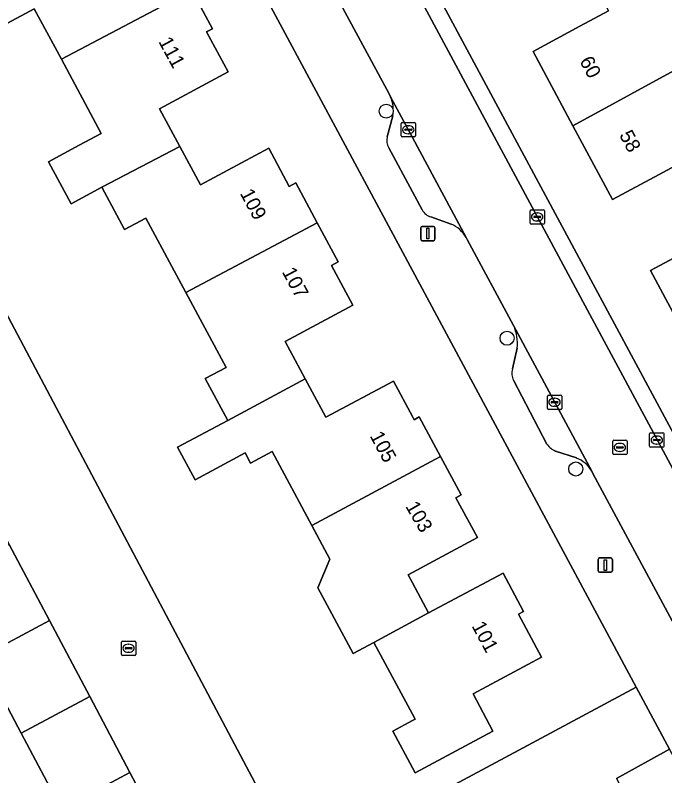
# Model space of a CAD drawing. Extents: x 157793 to 159380, y 380877 to 382313.
# Drawn here: x 158972.3 to 159017.6, y 381810.2 to 381863.3 of the extents above; entities that cross this region are included whole.
import ezdxf

# ---------------------------------------------------------------- set-up
doc = ezdxf.new("R2010")
doc.units = 0
for name, color, linetype in [('IMGEO_Boom', 7, 'Continuous'), ('IMGEO_Erf', 7, 'Continuous'), ('IMGEO_Kolk', 7, 'Continuous'), ('IMGEO_Lichtmast', 7, 'Continuous'), ('IMGEO_Pand', 7, 'Continuous'), ('IMGEO_Pand_nummerreeks', 7, 'Continuous'), ('IMGEO_Parkeervlak_open', 7, 'Continuous'), ('IMGEO_Rijbaan_lokaal_open', 7, 'Continuous'), ('IMGEO_Rioolput', 7, 'Continuous'), ('IMGEO_Voetpad_open', 7, 'Continuous')]:
    doc.layers.add(name, color=color, linetype=linetype)

msp = doc.modelspace()

# ---------------------------------------------------------------- linework, layer by layer
at = {"layer": 'IMGEO_Boom'}
for centre in [(158998.171, 381856.587), (159006.597, 381840.736), (159011.392, 381831.608)]:
    msp.add_circle(centre, 0.489, dxfattribs=at)
at = {"layer": 'IMGEO_Erf'}
for points in [[(158981.494, 381902.406), (159000, 381867.98), (159028.36, 381815.224)], [(158920.632, 381865.833), (158923.502, 381860.613), (158930.684, 381846.84), (158954.367, 381859.47), (158960.815, 381862.908), (158992.144, 381803.784), (159000, 381808.003), (159006.457, 381811.471), (159015.598, 381816.381), (159000, 381845.459), (158981.207, 381880.493)], [(158984.606, 381865.033), (158986.053, 381862.34), (158985.632, 381862.114), (158987.13, 381859.327), (158982.35, 381856.757), (158983.765, 381854.124), (158985.204, 381851.447), (158989.968, 381854.007), (158991.405, 381851.334), (158991.857, 381851.576), (158993.349, 381848.799), (158994.818, 381846.066), (158994.35, 381845.815), (158995.837, 381843.048), (158991.11, 381840.506), (158992.513, 381837.895), (158993.953, 381835.216), (158998.666, 381837.75), (159000, 381835.264), (159000.115, 381835.05), (159000.473, 381835.242), (159001.952, 381832.49), (159003.398, 381829.801), (159003.036, 381829.606), (159004.529, 381826.822), (159001.173, 381825.019), (159000, 381824.389), (158999.699, 381824.227), (159000, 381823.667), (159001.129, 381821.567), (159002.603, 381822.359), (159006.318, 381824.336), (159007.756, 381821.66), (159007.392, 381821.465), (159009.001, 381818.469), (159004.223, 381815.909), (159005.616, 381813.308), (159000.19, 381810.394), (159000, 381810.747), (158998.619, 381813.316), (159000, 381814.055), (159000.183, 381814.153), (159000, 381814.493), (158997.306, 381819.505), (158995.856, 381818.726), (158993.392, 381823.31), (158994.234, 381825.315), (158992.967, 381827.672), (158990.199, 381832.823), (158988.708, 381832.022), (158988.325, 381832.735), (158984.834, 381830.859), (158983.613, 381833.131), (158987.107, 381835.001), (158985.539, 381837.917), (158986.996, 381838.701), (158984.188, 381843.925), (158981.397, 381849.118), (158979.917, 381848.322), (158978.331, 381851.272), (158976.186, 381850.119), (158974.608, 381853.055), (158976.753, 381854.208), (158978.282, 381855.03), (158975.5, 381860.207), (158973.604, 381863.734), (158969.566, 381861.563)], [(159019.196, 381853.241), (159017.204, 381852.169), (159013.957, 381850.421), (159011.195, 381855.57), (159008.411, 381860.761), (159011.67, 381862.515), (159013.685, 381863.599)], [(158975.504, 381807.864), (158972.695, 381813.16), (158969.878, 381818.47), (158967.067, 381823.769), (158964.271, 381829.041), (158961.424, 381834.408), (158958.615, 381839.702), (158955.81, 381844.99), (158953, 381850.288), (158950.103, 381855.749), (158941.853, 381851.349)], [(159019.379, 381840.3), (159016.613, 381845.454), (159019.872, 381847.207)]]:
    msp.add_lwpolyline(points, dxfattribs=at)
msp.add_lwpolyline([(159024.909, 381799.053), (159017.924, 381812.047), (159014.241, 381810.006), (159017.152, 381804.574), (159019.985, 381799.287), (159022.819, 381794), (159025.653, 381788.712), (159028.491, 381783.416), (159030.209, 381780.209), (159031.242, 381778.282), (159031.314, 381778.148), (159032.402, 381778.732), (159035.278, 381773.405), (159038.125, 381768.129), (159040.974, 381762.851), (159043.821, 381757.576), (159046.67, 381752.299), (159047.911, 381750), (159049.639, 381746.798), (159041.771, 381742.586), (159042.313, 381741.602), (159053.185, 381746.457), (159052.258, 381748.181), (159051.28, 381750)], close=True, dxfattribs=at)
at = {"layer": 'IMGEO_Kolk'}
for p, q in [((158999.207, 381854.866), (158999.207, 381855.718)), ((158999.282, 381855.792), (159000.134, 381855.792)), ((158999.695, 381855.572), (158999.72, 381855.572)), ((159000.208, 381855.718), (159000.208, 381854.866)), ((158999.466, 381855.286), (158999.466, 381855.298)), ((158999.904, 381855.249), (158999.506, 381855.249)), ((158999.509, 381855.335), (158999.907, 381855.335)), ((158999.718, 381855.012), (158999.693, 381855.012)), ((158999.95, 381855.298), (158999.95, 381855.286)), ((159000.134, 381854.792), (158999.282, 381854.792)), ((159008.203, 381848.779), (159008.203, 381849.631)), ((159008.278, 381849.705), (159009.13, 381849.705)), ((159009.204, 381849.631), (159009.204, 381848.779)), ((159008.462, 381849.199), (159008.462, 381849.211)), ((159008.9, 381849.162), (159008.502, 381849.162)), ((159008.505, 381849.248), (159008.903, 381849.248)), ((159008.691, 381849.485), (159008.716, 381849.485)), ((159008.946, 381849.211), (159008.946, 381849.199)), ((159009.13, 381848.705), (159008.278, 381848.705)), ((159008.714, 381848.925), (159008.689, 381848.925)), ((159009.412, 381835.842), (159009.412, 381836.694)), ((159009.487, 381836.768), (159010.339, 381836.768)), ((159009.714, 381836.311), (159010.112, 381836.311)), ((159009.9, 381836.548), (159009.925, 381836.548)), ((159010.413, 381836.694), (159010.413, 381835.842)), ((159009.671, 381836.262), (159009.671, 381836.274)), ((159010.109, 381836.225), (159009.711, 381836.225)), ((159009.923, 381835.988), (159009.898, 381835.988)), ((159010.155, 381836.274), (159010.155, 381836.262)), ((159010.339, 381835.768), (159009.487, 381835.768)), ((159016.549, 381833.203), (159016.549, 381834.055)), ((159016.624, 381834.129), (159017.476, 381834.129)), ((159016.851, 381833.672), (159017.249, 381833.672)), ((159017.037, 381833.909), (159017.062, 381833.909)), ((159017.55, 381834.055), (159017.55, 381833.203)), ((159017.476, 381833.129), (159016.624, 381833.129)), ((159016.808, 381833.623), (159016.808, 381833.635)), ((159017.246, 381833.586), (159016.848, 381833.586)), ((159017.06, 381833.349), (159017.035, 381833.349)), ((159017.292, 381833.635), (159017.292, 381833.623)), ((158979.689, 381818.67), (158979.689, 381819.522)), ((158979.764, 381819.596), (158980.616, 381819.596)), ((158980.177, 381819.376), (158980.202, 381819.376)), ((158980.69, 381819.522), (158980.69, 381818.67)), ((158979.948, 381819.09), (158979.948, 381819.102)), ((158980.386, 381819.053), (158979.988, 381819.053)), ((158979.991, 381819.139), (158980.389, 381819.139)), ((158980.2, 381818.816), (158980.175, 381818.816)), ((158980.432, 381819.102), (158980.432, 381819.09)), ((158980.616, 381818.596), (158979.764, 381818.596))]:
    msp.add_line(p, q, dxfattribs=at)
for points in [[(158999.207, 381854.866), (158999.207, 381855.718)], [(158999.282, 381855.792), (159000.134, 381855.792)], [(159000.208, 381855.718), (159000.208, 381854.866)], [(159000.134, 381854.792), (158999.282, 381854.792)], [(159008.203, 381848.779), (159008.203, 381849.631)], [(159008.278, 381849.705), (159009.13, 381849.705)], [(159009.204, 381849.631), (159009.204, 381848.779)], [(159009.13, 381848.705), (159008.278, 381848.705)], [(159009.412, 381835.842), (159009.412, 381836.694)], [(159009.487, 381836.768), (159010.339, 381836.768)], [(159010.413, 381836.694), (159010.413, 381835.842)], [(159010.339, 381835.768), (159009.487, 381835.768)], [(159016.549, 381833.203), (159016.549, 381834.055)], [(159016.624, 381834.129), (159017.476, 381834.129)], [(159017.55, 381834.055), (159017.55, 381833.203)], [(159017.476, 381833.129), (159016.624, 381833.129)], [(158979.689, 381818.67), (158979.689, 381819.522)], [(158979.764, 381819.596), (158980.616, 381819.596)], [(158980.69, 381819.522), (158980.69, 381818.67)], [(158980.616, 381818.596), (158979.764, 381818.596)]]:
    msp.add_lwpolyline(points, dxfattribs=at)
for centre, radius, start, end in [((158999.284, 381855.716), 0.0765, 91.552, 178.448), ((158999.284, 381855.716), 0.0765, 91.552, 178.448), ((159000.132, 381855.716), 0.0765, 1.552, 88.448), ((159000.132, 381855.716), 0.0765, 1.552, 88.448), ((158999.506, 381855.295), 0.0403, 85.8775, 175.7526), ((158999.503, 381855.285), 0.0366, 178.938, 274.7102), ((158999.907, 381855.292), 0.043, 264.8664, 352.4533), ((158999.911, 381855.297), 0.0386, 1.7309, 96.639), ((158999.284, 381854.868), 0.0765, 181.552, 268.448), ((158999.284, 381854.868), 0.0765, 181.552, 268.448), ((159000.132, 381854.868), 0.0765, 271.552, 358.448), ((159000.132, 381854.868), 0.0765, 271.552, 358.448), ((159008.28, 381849.629), 0.0765, 91.552, 178.448), ((159008.28, 381849.629), 0.0765, 91.552, 178.448), ((159009.128, 381849.629), 0.0765, 1.552, 88.448), ((159009.128, 381849.629), 0.0765, 1.552, 88.448), ((159008.502, 381849.208), 0.0403, 85.8775, 175.7526), ((159008.499, 381849.198), 0.0366, 178.938, 274.7102), ((159008.903, 381849.205), 0.043, 264.8664, 352.4533), ((159008.907, 381849.21), 0.0386, 1.7309, 96.639), ((159008.28, 381848.781), 0.0765, 181.552, 268.448), ((159008.28, 381848.781), 0.0765, 181.552, 268.448), ((159009.128, 381848.781), 0.0765, 271.552, 358.448), ((159009.128, 381848.781), 0.0765, 271.552, 358.448), ((159009.489, 381836.692), 0.0765, 91.552, 178.448), ((159009.489, 381836.692), 0.0765, 91.552, 178.448), ((159009.711, 381836.271), 0.0403, 85.8775, 175.7526), ((159010.116, 381836.273), 0.0386, 1.7309, 96.639), ((159010.337, 381836.692), 0.0765, 1.552, 88.448), ((159010.337, 381836.692), 0.0765, 1.552, 88.448), ((159009.489, 381835.844), 0.0765, 181.552, 268.448), ((159009.489, 381835.844), 0.0765, 181.552, 268.448), ((159009.708, 381836.261), 0.0366, 178.938, 274.7102), ((159010.112, 381836.268), 0.043, 264.8664, 352.4533), ((159010.337, 381835.844), 0.0765, 271.552, 358.448), ((159010.337, 381835.844), 0.0765, 271.552, 358.448), ((159016.626, 381834.053), 0.0765, 91.552, 178.448), ((159016.626, 381834.053), 0.0765, 91.552, 178.448), ((159016.848, 381833.632), 0.0403, 85.8775, 175.7526), ((159017.253, 381833.634), 0.0386, 1.7309, 96.639), ((159017.474, 381834.053), 0.0765, 1.552, 88.448), ((159017.474, 381834.053), 0.0765, 1.552, 88.448), ((159016.626, 381833.205), 0.0765, 181.552, 268.448), ((159016.626, 381833.205), 0.0765, 181.552, 268.448), ((159016.845, 381833.622), 0.0366, 178.938, 274.7102), ((159017.249, 381833.629), 0.043, 264.8664, 352.4533), ((159017.474, 381833.205), 0.0765, 271.552, 358.448), ((159017.474, 381833.205), 0.0765, 271.552, 358.448), ((158979.766, 381819.52), 0.0765, 91.552, 178.448), ((158979.766, 381819.52), 0.0765, 91.552, 178.448), ((158980.614, 381819.52), 0.0765, 1.552, 88.448), ((158980.614, 381819.52), 0.0765, 1.552, 88.448), ((158979.988, 381819.099), 0.0403, 85.8775, 175.7526), ((158979.985, 381819.089), 0.0366, 178.938, 274.7102), ((158980.389, 381819.096), 0.043, 264.8664, 352.4533), ((158980.393, 381819.101), 0.0386, 1.7309, 96.639), ((158979.766, 381818.672), 0.0765, 181.552, 268.448), ((158979.766, 381818.672), 0.0765, 181.552, 268.448), ((158980.614, 381818.672), 0.0765, 271.552, 358.448), ((158980.614, 381818.672), 0.0765, 271.552, 358.448)]:
    msp.add_arc(centre, radius, start, end, dxfattribs=at)
for centre, major_axis, ratio, start_param, end_param in [((158999.694, 381855.292), (-0.387, 0.002), 0.722429, 4.712389, 7.853982), ((158999.719, 381855.292), (-0.39, 0.002), 0.717154, 1.570796, 4.712389), ((159008.69, 381849.205), (-0.387, 0.002), 0.722429, 4.712389, 7.853982), ((159008.715, 381849.205), (-0.39, 0.002), 0.717154, 1.570796, 4.712389), ((159009.899, 381836.268), (-0.387, 0.002), 0.722429, 4.712389, 7.853982), ((159009.924, 381836.268), (-0.39, 0.002), 0.717154, 1.570796, 4.712389), ((159017.036, 381833.629), (-0.387, 0.002), 0.722429, 4.712389, 7.853982), ((159017.061, 381833.629), (-0.39, 0.002), 0.717154, 1.570796, 4.712389), ((158980.176, 381819.096), (-0.387, 0.002), 0.722429, 4.712389, 7.853982), ((158980.201, 381819.096), (-0.39, 0.002), 0.717154, 1.570796, 4.712389)]:
    msp.add_ellipse(centre, major_axis=major_axis, ratio=ratio, start_param=start_param, end_param=end_param, dxfattribs=at)
at = {"layer": 'IMGEO_Lichtmast'}
for p, q in [((159000.676, 381848.543), (159001.466, 381848.543)), ((159001.466, 381848.543), (159000.676, 381848.543)), ((159000.576, 381847.643), (159000.576, 381848.443)), ((159000.576, 381848.443), (159000.576, 381847.643)), ((159001.566, 381848.443), (159001.566, 381847.643)), ((159001.566, 381847.643), (159001.566, 381848.443)), ((159001.466, 381847.543), (159000.676, 381847.543)), ((159000.676, 381847.543), (159001.466, 381847.543)), ((159012.958, 381824.496), (159012.958, 381825.296)), ((159012.958, 381825.296), (159012.958, 381824.496)), ((159013.058, 381825.396), (159013.848, 381825.396)), ((159013.848, 381825.396), (159013.058, 381825.396)), ((159013.948, 381825.296), (159013.948, 381824.496)), ((159013.948, 381824.496), (159013.948, 381825.296)), ((159013.848, 381824.396), (159013.058, 381824.396)), ((159013.058, 381824.396), (159013.848, 381824.396))]:
    msp.add_line(p, q, dxfattribs=at)
for points in [[(159000.996, 381848.418), (159001.146, 381848.418), (159001.146, 381847.668), (159000.996, 381847.668), (159000.996, 381848.418)], [(159013.378, 381825.271), (159013.528, 381825.271), (159013.528, 381824.521), (159013.378, 381824.521), (159013.378, 381825.271)]]:
    msp.add_lwpolyline(points, dxfattribs=at)
for centre, start, end in [((159000.676, 381848.443), 90, 180), ((159000.676, 381848.443), 90, 180), ((159001.466, 381848.443), 0, 90), ((159001.466, 381848.443), 360, 90), ((159000.676, 381847.643), 180, 270), ((159000.676, 381847.643), 180, 270), ((159001.466, 381847.643), 270, 0), ((159001.466, 381847.643), 270, 0), ((159013.058, 381825.296), 90, 180), ((159013.058, 381825.296), 90, 180), ((159013.848, 381825.296), 0, 90), ((159013.848, 381825.296), 360, 90), ((159013.058, 381824.496), 180, 270), ((159013.058, 381824.496), 180, 270), ((159013.848, 381824.496), 270, 0), ((159013.848, 381824.496), 270, 0)]:
    msp.add_arc(centre, 0.1, start, end, dxfattribs=at)
at = {"layer": 'IMGEO_Pand'}
for points in [[(158984.606, 381865.033), (158983.145, 381867.751), (158982.687, 381867.504), (158981.203, 381870.266), (158976.461, 381867.717), (158974.992, 381870.45), (158967.077, 381866.195), (158969.566, 381861.563), (158973.604, 381863.734), (158975.5, 381860.207)], [(159019.504, 381866.672), (159019.189, 381866.503), (159017.815, 381869.055), (159012.376, 381866.031), (159013.685, 381863.599), (159011.67, 381862.515), (159008.411, 381860.761), (159011.195, 381855.57), (159019.291, 381859.972), (159022.252, 381861.565)], [(158978.331, 381851.272), (158983.765, 381854.124), (158982.35, 381856.757), (158987.13, 381859.327), (158985.632, 381862.114), (158986.053, 381862.34), (158984.606, 381865.033), (158975.5, 381860.207), (158978.282, 381855.03), (158976.753, 381854.208), (158974.608, 381853.055), (158976.186, 381850.119)], [(159020.54, 381850.744), (159025.97, 381853.73), (159026.069, 381853.783), (159024.699, 381856.329), (159022.026, 381854.89), (159019.291, 381859.972), (159011.195, 381855.57), (159013.957, 381850.421), (159017.204, 381852.169), (159019.196, 381853.241)], [(158978.331, 381851.272), (158979.917, 381848.322), (158981.397, 381849.118), (158984.188, 381843.925), (158993.349, 381848.799), (158991.857, 381851.576), (158991.405, 381851.334), (158989.968, 381854.007), (158985.204, 381851.447), (158983.765, 381854.124)], [(159020.54, 381850.744), (159021.866, 381848.28), (159019.872, 381847.207), (159016.613, 381845.454), (159019.379, 381840.3), (159027.44, 381844.67), (159027.559, 381844.734), (159024.83, 381849.806), (159027.45, 381851.217), (159026.069, 381853.783), (159025.97, 381853.73)], [(158984.188, 381843.925), (158986.996, 381838.701), (158985.539, 381837.917), (158987.107, 381835.001), (158992.513, 381837.895), (158991.11, 381840.506), (158995.837, 381843.048), (158994.35, 381845.815), (158994.818, 381846.066), (158993.349, 381848.799)], [(158992.513, 381837.895), (158987.107, 381835.001), (158983.613, 381833.131), (158984.834, 381830.859), (158988.325, 381832.735), (158988.708, 381832.022), (158990.199, 381832.823), (158992.967, 381827.672), (159000, 381831.443), (159001.952, 381832.49), (159000.473, 381835.242), (159000.115, 381835.05), (159000, 381835.264), (158998.666, 381837.75), (158993.953, 381835.216)], [(159001.952, 381832.49), (159000, 381831.443), (158992.967, 381827.672), (158994.234, 381825.315), (158993.392, 381823.31), (158995.856, 381818.726), (158997.306, 381819.505), (159001.129, 381821.567), (159000, 381823.667), (158999.699, 381824.227), (159000, 381824.389), (159001.173, 381825.019), (159004.529, 381826.822), (159003.036, 381829.606), (159003.398, 381829.801)], [(158969.878, 381818.47), (158974.669, 381821.035), (158971.866, 381826.34), (158967.067, 381823.769)], [(159001.129, 381821.567), (158997.306, 381819.505), (159000, 381814.493), (159000.183, 381814.153), (159000, 381814.055), (158998.619, 381813.316), (159000, 381810.747), (159000.19, 381810.394), (159005.616, 381813.308), (159004.223, 381815.909), (159009.001, 381818.469), (159007.392, 381821.465), (159007.756, 381821.66), (159006.318, 381824.336), (159002.603, 381822.359)], [(158972.695, 381813.16), (158977.479, 381815.717), (158974.669, 381821.035), (158969.878, 381818.47)], [(158972.695, 381813.16), (158975.504, 381807.864), (158980.278, 381810.419), (158977.479, 381815.717)], [(158975.504, 381807.864), (158976.077, 381806.785), (158978.42, 381802.367), (158983.183, 381804.921), (158980.278, 381810.419)]]:
    msp.add_lwpolyline(points, close=True, dxfattribs=at)
at = {"layer": 'IMGEO_Parkeervlak_open'}
for points in [[(159003.75, 381847.766), (159000, 381854.749), (158998.475, 381857.589)], [(158998.629, 381856.258), (158998.238, 381854.788)], [(158998.341, 381854.029), (159000, 381850.948), (159000.677, 381849.691)], [(159001.276, 381849.201), (159002.694, 381848.708)], [(159012.506, 381831.463), (159007.054, 381841.615)], [(159007.305, 381840.05), (159006.987, 381838.592)], [(159007.051, 381837.8), (159009.379, 381833.343)], [(159009.989, 381832.855), (159011.441, 381832.376)]]:
    msp.add_lwpolyline(points, dxfattribs=at)
for centre, radius, start, end in [((158996.365, 381856.67), 2.301, 349.6765, 23.5234), ((158999.233, 381854.537), 1.027, 165.8243, 209.632), ((159001.585, 381850.19), 1.036, 208.786, 252.6456), ((159001.799, 381846.641), 2.252, 29.9565, 66.5747), ((159004.463, 381840.397), 2.863, 353.041, 25.1823), ((159007.877, 381838.265), 0.948, 159.8389, 209.401), ((159010.536, 381834.164), 1.419, 215.3623, 247.3181), ((159010.669, 381830.397), 2.124, 30.112, 68.6765)]:
    msp.add_arc(centre, radius, start, end, dxfattribs=at)
at = {"layer": 'IMGEO_Rijbaan_lokaal_open'}
for points in [[(159003.872, 381858.24), (159001.005, 381863.565), (159000, 381865.433), (158995.801, 381873.225), (158992.942, 381878.542), (158987.488, 381888.674), (158984.619, 381894.002), (158980.604, 381901.46)], [(158977.083, 381897.389), (158977.192, 381897.187), (158987.696, 381877.644), (158987.836, 381877.383), (158989.625, 381874.054), (158989.777, 381873.772), (158995.078, 381863.908), (158995.149, 381863.777), (158998.369, 381857.786), (158998.475, 381857.589), (159000, 381854.749), (159003.75, 381847.766), (159003.822, 381847.633), (159007.054, 381841.615), (159012.506, 381831.463), (159012.592, 381831.301), (159014.386, 381827.961), (159016.979, 381823.132), (159018.766, 381819.804)], [(158992.144, 381803.784), (158960.815, 381862.908), (158954.367, 381859.47), (158954.965, 381858.328), (158957.848, 381852.872), (158960.649, 381847.57), (158963.442, 381842.284), (158966.24, 381836.989), (158969.088, 381831.598), (158971.866, 381826.34), (158974.669, 381821.035), (158977.479, 381815.717), (158980.278, 381810.419), (158983.183, 381804.921)], [(159027.271, 381814.658), (159025.469, 381818.014), (159020.522, 381827.229), (159017.651, 381832.575), (159012.218, 381842.694), (159009.357, 381848.024), (159003.872, 381858.24)], [(159014.241, 381810.006), (159017.924, 381812.047), (159015.598, 381816.381), (159006.457, 381811.471), (159000, 381808.003)]]:
    msp.add_lwpolyline(points, dxfattribs=at)
at = {"layer": 'IMGEO_Rioolput'}
for p, q in [((159013.97, 381832.688), (159013.97, 381833.54)), ((159014.045, 381833.614), (159014.897, 381833.614)), ((159014.229, 381833.108), (159014.229, 381833.12)), ((159014.272, 381833.157), (159014.67, 381833.157)), ((159014.458, 381833.394), (159014.483, 381833.394)), ((159014.713, 381833.12), (159014.713, 381833.108)), ((159014.971, 381833.54), (159014.971, 381832.688)), ((159014.897, 381832.614), (159014.045, 381832.614)), ((159014.667, 381833.071), (159014.269, 381833.071)), ((159014.481, 381832.834), (159014.456, 381832.834))]:
    msp.add_line(p, q, dxfattribs=at)
for points in [[(159013.97, 381832.688), (159013.97, 381833.54)], [(159014.045, 381833.614), (159014.897, 381833.614)], [(159014.971, 381833.54), (159014.971, 381832.688)], [(159014.897, 381832.614), (159014.045, 381832.614)]]:
    msp.add_lwpolyline(points, dxfattribs=at)
for centre, radius, start, end in [((159014.047, 381833.538), 0.0765, 91.552, 178.448), ((159014.047, 381833.538), 0.0765, 91.552, 178.448), ((159014.269, 381833.117), 0.0403, 85.8775, 175.7526), ((159014.674, 381833.119), 0.0386, 1.7309, 96.639), ((159014.895, 381833.538), 0.0765, 1.552, 88.448), ((159014.895, 381833.538), 0.0765, 1.552, 88.448), ((159014.047, 381832.69), 0.0765, 181.552, 268.448), ((159014.047, 381832.69), 0.0765, 181.552, 268.448), ((159014.266, 381833.107), 0.0366, 178.938, 274.7102), ((159014.67, 381833.114), 0.043, 264.8664, 352.4533), ((159014.895, 381832.69), 0.0765, 271.552, 358.448), ((159014.895, 381832.69), 0.0765, 271.552, 358.448)]:
    msp.add_arc(centre, radius, start, end, dxfattribs=at)
for centre, major_axis, ratio, start_param, end_param in [((159014.457, 381833.114), (-0.387, 0.002), 0.722429, 4.712389, 7.853982), ((159014.482, 381833.114), (-0.39, 0.002), 0.717154, 1.570796, 4.712389)]:
    msp.add_ellipse(centre, major_axis=major_axis, ratio=ratio, start_param=start_param, end_param=end_param, dxfattribs=at)
at = {"layer": 'IMGEO_Voetpad_open'}
for points in [[(159029.569, 381812.864), (159028.36, 381815.224), (159000, 381867.98), (158981.494, 381902.406)], [(158980.604, 381901.46), (158984.619, 381894.002), (158987.488, 381888.674), (158992.942, 381878.542), (158995.801, 381873.225), (159000, 381865.433), (159001.005, 381863.565), (159003.872, 381858.24), (159009.357, 381848.024), (159012.218, 381842.694), (159017.651, 381832.575), (159020.522, 381827.229), (159025.469, 381818.014), (159027.271, 381814.658)], [(158973.923, 381894.032), (158977.352, 381887.687), (158981.207, 381880.493), (159000, 381845.459), (159015.598, 381816.381), (159017.924, 381812.047)], [(158998.475, 381857.589), (158998.369, 381857.786), (158995.149, 381863.777), (158995.078, 381863.908)], [(158998.238, 381854.788), (158998.629, 381856.258)], [(159000.677, 381849.691), (159000, 381850.948), (158998.341, 381854.029)], [(159002.694, 381848.708), (159001.276, 381849.201)], [(159007.054, 381841.615), (159003.822, 381847.633), (159003.75, 381847.766)], [(159006.987, 381838.592), (159007.305, 381840.05)], [(159009.379, 381833.343), (159007.051, 381837.8)], [(159011.441, 381832.376), (159009.989, 381832.855)], [(159019.556, 381818.333), (159018.766, 381819.804), (159016.979, 381823.132), (159014.386, 381827.961), (159012.592, 381831.301), (159012.506, 381831.463)]]:
    msp.add_lwpolyline(points, dxfattribs=at)
for centre, radius, start, end in [((158996.365, 381856.67), 2.301, 349.6765, 23.5234), ((158999.233, 381854.537), 1.027, 165.8243, 209.632), ((159001.585, 381850.19), 1.036, 208.786, 252.6456), ((159001.799, 381846.641), 2.252, 29.9565, 66.5747), ((159004.463, 381840.397), 2.863, 353.041, 25.1823), ((159007.877, 381838.265), 0.948, 159.8389, 209.401), ((159010.536, 381834.164), 1.419, 215.3623, 247.3181), ((159010.669, 381830.397), 2.124, 30.112, 68.6765)]:
    msp.add_arc(centre, radius, start, end, dxfattribs=at)

# ---------------------------------------------------------------- texts
at = {"layer": 'IMGEO_Pand_nummerreeks'}
for s, rotation, p in [('111', 298.4498, (158982.248, 381861.451)), ('60', 298.2065, (159011.629, 381860.093)), ('58', 298.2075, (159014.402, 381854.923)), ('109', 298.1709, (158987.936, 381850.853)), ('107', 298.1709, (158990.87, 381845.374)), ('105', 298.218, (158996.997, 381833.923)), ('103', 300.017, (158999.478, 381829.009)), ('101', 298.2122, (159004.103, 381820.66))]:
    msp.add_text(s, height=1, rotation=rotation, dxfattribs=at).set_placement(p)

doc.saveas('drawing.dxf')
